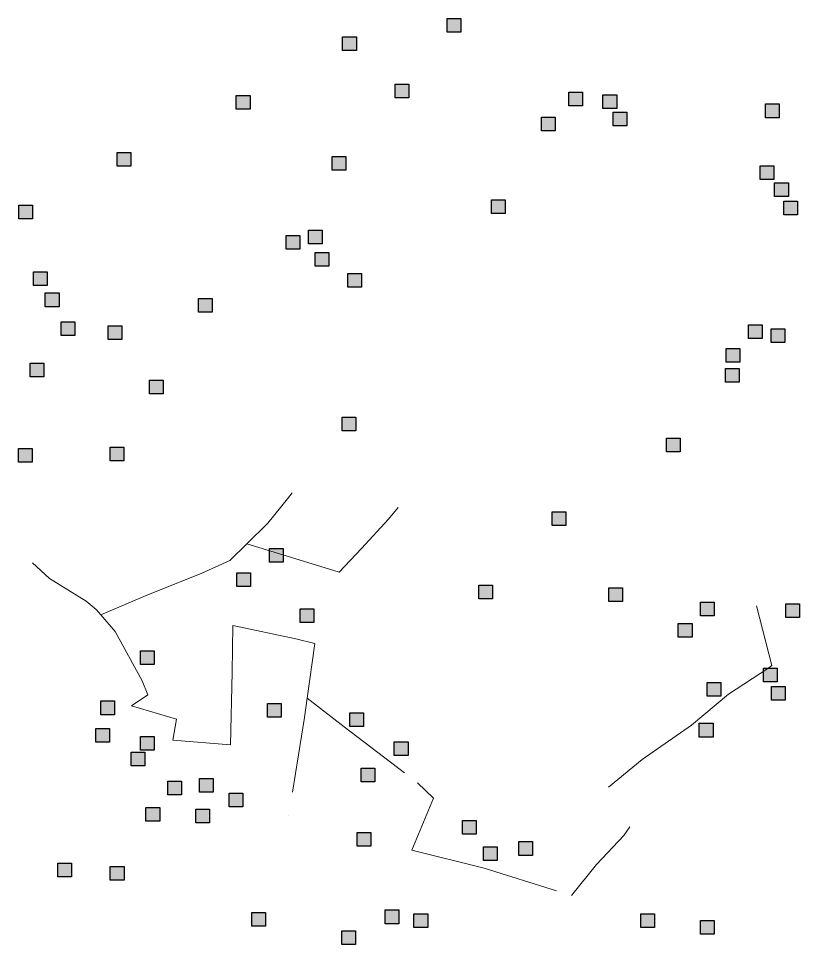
# Model space of a CAD drawing. Extents: x 445.6 to 500, y 8618.1 to 8673.4.
# Drawn here: x 464.395 to 467.698, y 8630.607 to 8634.522 of the extents above; entities that cross this region are included whole.
import ezdxf

# ---------------------------------------------------------------- set-up
doc = ezdxf.new("R2010")
doc.units = 0
doc.header["$LTSCALE"] = 0.064
doc.linetypes.add('DOT_DASHED', pattern=[7.7, 5, -1.2, 0.3, -1.2])
doc.layers.add('2', color=7, linetype='Continuous', lineweight=25)
doc.layers.add('22', color=7, linetype='DOT_DASHED', lineweight=13)

msp = doc.modelspace()

# ---------------------------------------------------------------- hatches: boundary and pattern name
at = {"layer": '2'}
for points in [[(466.2075, 8634.5224), (466.2655, 8634.5224), (466.2655, 8634.4644), (466.2075, 8634.4644)], [(465.766, 8634.4447), (465.824, 8634.4447), (465.824, 8634.3867), (465.766, 8634.3867)], [(465.9877, 8634.2446), (466.0457, 8634.2446), (466.0457, 8634.1866), (465.9877, 8634.1866)], [(466.7229, 8634.2111), (466.7809, 8634.2111), (466.7809, 8634.1531), (466.7229, 8634.1531)], [(465.3163, 8634.1971), (465.3743, 8634.1971), (465.3743, 8634.1391), (465.3163, 8634.1391)], [(466.867, 8634.2), (466.925, 8634.2), (466.925, 8634.142), (466.867, 8634.142)], [(466.9104, 8634.1265), (466.9684, 8634.1265), (466.9684, 8634.0685), (466.9104, 8634.0685)], [(467.5541, 8634.1611), (467.6121, 8634.1611), (467.6121, 8634.1031), (467.5541, 8634.1031)], [(466.6065, 8634.1055), (466.6645, 8634.1055), (466.6645, 8634.0475), (466.6065, 8634.0475)], [(464.8128, 8633.9556), (464.8708, 8633.9556), (464.8708, 8633.8976), (464.8128, 8633.8976)], [(465.7217, 8633.9389), (465.7797, 8633.9389), (465.7797, 8633.8809), (465.7217, 8633.8809)], [(467.532, 8633.8999), (467.59, 8633.8999), (467.59, 8633.8419), (467.532, 8633.8419)], [(467.5929, 8633.8276), (467.6509, 8633.8276), (467.6509, 8633.7696), (467.5929, 8633.7696)], [(464.3972, 8633.7332), (464.4552, 8633.7332), (464.4552, 8633.6752), (464.3972, 8633.6752)], [(466.3959, 8633.7554), (466.4539, 8633.7554), (466.4539, 8633.6974), (466.3959, 8633.6974)], [(467.6317, 8633.7498), (467.6897, 8633.7498), (467.6897, 8633.6918), (467.6317, 8633.6918)], [(465.6219, 8633.6276), (465.6799, 8633.6276), (465.6799, 8633.5696), (465.6219, 8633.5696)], [(465.5277, 8633.6054), (465.5857, 8633.6054), (465.5857, 8633.5474), (465.5277, 8633.5474)], [(465.6496, 8633.5331), (465.7076, 8633.5331), (465.7076, 8633.4751), (465.6496, 8633.4751)], [(464.4587, 8633.4508), (464.5167, 8633.4508), (464.5167, 8633.3928), (464.4587, 8633.3928)], [(465.7882, 8633.4442), (465.8462, 8633.4442), (465.8462, 8633.3862), (465.7882, 8633.3862)], [(464.5086, 8633.3619), (464.5666, 8633.3619), (464.5666, 8633.3039), (464.5086, 8633.3039)], [(465.1564, 8633.3386), (465.2144, 8633.3386), (465.2144, 8633.2806), (465.1564, 8633.2806)], [(464.5751, 8633.2396), (464.6331, 8633.2396), (464.6331, 8633.1816), (464.5751, 8633.1816)], [(464.7746, 8633.2229), (464.8326, 8633.2229), (464.8326, 8633.1649), (464.7746, 8633.1649)], [(467.4821, 8633.2273), (467.5401, 8633.2273), (467.5401, 8633.1693), (467.4821, 8633.1693)], [(467.5781, 8633.2108), (467.6361, 8633.2108), (467.6361, 8633.1528), (467.5781, 8633.1528)], [(467.3879, 8633.1273), (467.4459, 8633.1273), (467.4459, 8633.0693), (467.3879, 8633.0693)], [(464.444, 8633.0651), (464.502, 8633.0651), (464.502, 8633.0071), (464.444, 8633.0071)], [(467.385, 8633.0429), (467.443, 8633.0429), (467.443, 8632.9849), (467.385, 8632.9849)], [(464.9495, 8632.9929), (465.0075, 8632.9929), (465.0075, 8632.9349), (464.9495, 8632.9349)], [(465.7642, 8632.8373), (465.8222, 8632.8373), (465.8222, 8632.7793), (465.7642, 8632.7793)], [(467.1356, 8632.7483), (467.1936, 8632.7483), (467.1936, 8632.6903), (467.1356, 8632.6903)], [(464.3954, 8632.7039), (464.4534, 8632.7039), (464.4534, 8632.6459), (464.3954, 8632.6459)], [(464.7833, 8632.7095), (464.8413, 8632.7095), (464.8413, 8632.6515), (464.7833, 8632.6515)], [(466.6524, 8632.4371), (466.7104, 8632.4371), (466.7104, 8632.3791), (466.6524, 8632.3791)], [(465.4565, 8632.2815), (465.5145, 8632.2815), (465.5145, 8632.2235), (465.4565, 8632.2235)], [(465.3182, 8632.1789), (465.3762, 8632.1789), (465.3762, 8632.1209), (465.3182, 8632.1209)], [(466.342, 8632.1259), (466.4, 8632.1259), (466.4, 8632.0679), (466.342, 8632.0679)], [(466.8918, 8632.1147), (466.9498, 8632.1147), (466.9498, 8632.0567), (466.8918, 8632.0567)], [(467.2794, 8632.054), (467.3374, 8632.054), (467.3374, 8631.996), (467.2794, 8631.996)], [(467.6399, 8632.048), (467.6979, 8632.048), (467.6979, 8631.99), (467.6399, 8631.99)], [(465.5868, 8632.0258), (465.6448, 8632.0258), (465.6448, 8631.9678), (465.5868, 8631.9678)], [(467.1855, 8631.9646), (467.2435, 8631.9646), (467.2435, 8631.9066), (467.1855, 8631.9066)], [(464.9109, 8631.8488), (464.9689, 8631.8488), (464.9689, 8631.7908), (464.9109, 8631.7908)], [(467.5457, 8631.7757), (467.6037, 8631.7757), (467.6037, 8631.7177), (467.5457, 8631.7177)], [(467.3074, 8631.7145), (467.3654, 8631.7145), (467.3654, 8631.6565), (467.3074, 8631.6565)], [(467.579, 8631.6979), (467.637, 8631.6979), (467.637, 8631.6399), (467.579, 8631.6399)], [(464.7433, 8631.6366), (464.8013, 8631.6366), (464.8013, 8631.5786), (464.7433, 8631.5786)], [(465.4483, 8631.6256), (465.5063, 8631.6256), (465.5063, 8631.5676), (465.4483, 8631.5676)], [(465.7961, 8631.5865), (465.8541, 8631.5865), (465.8541, 8631.5285), (465.7961, 8631.5285)], [(467.2742, 8631.5422), (467.3322, 8631.5422), (467.3322, 8631.4842), (467.2742, 8631.4842)], [(464.7223, 8631.52), (464.7803, 8631.52), (464.7803, 8631.462), (464.7223, 8631.462)], [(464.9107, 8631.4867), (464.9687, 8631.4867), (464.9687, 8631.4287), (464.9107, 8631.4287)], [(465.9846, 8631.4643), (466.0426, 8631.4643), (466.0426, 8631.4063), (465.9846, 8631.4063)], [(464.8719, 8631.42), (464.9299, 8631.42), (464.9299, 8631.362), (464.8719, 8631.362)], [(465.8438, 8631.3532), (465.9018, 8631.3532), (465.9018, 8631.2952), (465.8438, 8631.2952)], [(465.1601, 8631.3088), (465.2181, 8631.3088), (465.2181, 8631.2508), (465.1601, 8631.2508)], [(465.0271, 8631.2977), (465.0851, 8631.2977), (465.0851, 8631.2397), (465.0271, 8631.2397)], [(465.2864, 8631.2468), (465.3444, 8631.2468), (465.3444, 8631.1888), (465.2864, 8631.1888)], [(464.9343, 8631.1863), (464.9923, 8631.1863), (464.9923, 8631.1283), (464.9343, 8631.1283)], [(465.1456, 8631.1795), (465.2036, 8631.1795), (465.2036, 8631.1215), (465.1456, 8631.1215)], [(466.2728, 8631.1308), (466.3308, 8631.1308), (466.3308, 8631.0728), (466.2728, 8631.0728)], [(465.8271, 8631.0809), (465.8851, 8631.0809), (465.8851, 8631.0229), (465.8271, 8631.0229)], [(466.5111, 8631.0419), (466.5691, 8631.0419), (466.5691, 8630.9839), (466.5111, 8630.9839)], [(466.3614, 8631.0197), (466.4194, 8631.0197), (466.4194, 8630.9617), (466.3614, 8630.9617)], [(464.561, 8630.9509), (464.619, 8630.9509), (464.619, 8630.8929), (464.561, 8630.8929)], [(464.7835, 8630.9374), (464.8415, 8630.9374), (464.8415, 8630.8794), (464.7835, 8630.8794)], [(465.3818, 8630.7419), (465.4398, 8630.7419), (465.4398, 8630.6839), (465.3818, 8630.6839)], [(465.9458, 8630.7529), (466.0038, 8630.7529), (466.0038, 8630.6949), (465.9458, 8630.6949)], [(466.0677, 8630.7362), (466.1257, 8630.7362), (466.1257, 8630.6782), (466.0677, 8630.6782)], [(467.0264, 8630.7362), (467.0844, 8630.7362), (467.0844, 8630.6782), (467.0264, 8630.6782)], [(467.2791, 8630.7085), (467.3371, 8630.7085), (467.3371, 8630.6505), (467.2791, 8630.6505)], [(465.7625, 8630.665), (465.8205, 8630.665), (465.8205, 8630.607), (465.7625, 8630.607)]]:
    msp.add_hatch(color=256, dxfattribs=at).paths.add_polyline_path(points)

# ---------------------------------------------------------------- linework, layer by layer
for points in [[(466.2075, 8634.5224), (466.2655, 8634.5224), (466.2655, 8634.4644), (466.2075, 8634.4644)], [(465.766, 8634.4447), (465.824, 8634.4447), (465.824, 8634.3867), (465.766, 8634.3867)], [(465.9877, 8634.2446), (466.0457, 8634.2446), (466.0457, 8634.1866), (465.9877, 8634.1866)], [(466.7229, 8634.2111), (466.7809, 8634.2111), (466.7809, 8634.1531), (466.7229, 8634.1531)], [(465.3163, 8634.1971), (465.3743, 8634.1971), (465.3743, 8634.1391), (465.3163, 8634.1391)], [(466.867, 8634.2), (466.925, 8634.2), (466.925, 8634.142), (466.867, 8634.142)], [(466.9104, 8634.1265), (466.9684, 8634.1265), (466.9684, 8634.0685), (466.9104, 8634.0685)], [(467.5541, 8634.1611), (467.6121, 8634.1611), (467.6121, 8634.1031), (467.5541, 8634.1031)], [(466.6065, 8634.1055), (466.6645, 8634.1055), (466.6645, 8634.0475), (466.6065, 8634.0475)], [(464.8128, 8633.9556), (464.8708, 8633.9556), (464.8708, 8633.8976), (464.8128, 8633.8976)], [(465.7217, 8633.9389), (465.7797, 8633.9389), (465.7797, 8633.8809), (465.7217, 8633.8809)], [(467.532, 8633.8999), (467.59, 8633.8999), (467.59, 8633.8419), (467.532, 8633.8419)], [(467.5929, 8633.8276), (467.6509, 8633.8276), (467.6509, 8633.7696), (467.5929, 8633.7696)], [(464.3972, 8633.7332), (464.4552, 8633.7332), (464.4552, 8633.6752), (464.3972, 8633.6752)], [(466.3959, 8633.7554), (466.4539, 8633.7554), (466.4539, 8633.6974), (466.3959, 8633.6974)], [(467.6317, 8633.7498), (467.6897, 8633.7498), (467.6897, 8633.6918), (467.6317, 8633.6918)], [(465.6219, 8633.6276), (465.6799, 8633.6276), (465.6799, 8633.5696), (465.6219, 8633.5696)], [(465.5277, 8633.6054), (465.5857, 8633.6054), (465.5857, 8633.5474), (465.5277, 8633.5474)], [(465.6496, 8633.5331), (465.7076, 8633.5331), (465.7076, 8633.4751), (465.6496, 8633.4751)], [(464.4587, 8633.4508), (464.5167, 8633.4508), (464.5167, 8633.3928), (464.4587, 8633.3928)], [(465.7882, 8633.4442), (465.8462, 8633.4442), (465.8462, 8633.3862), (465.7882, 8633.3862)], [(464.5086, 8633.3619), (464.5666, 8633.3619), (464.5666, 8633.3039), (464.5086, 8633.3039)], [(465.1564, 8633.3386), (465.2144, 8633.3386), (465.2144, 8633.2806), (465.1564, 8633.2806)], [(464.5751, 8633.2396), (464.6331, 8633.2396), (464.6331, 8633.1816), (464.5751, 8633.1816)], [(464.7746, 8633.2229), (464.8326, 8633.2229), (464.8326, 8633.1649), (464.7746, 8633.1649)], [(467.4821, 8633.2273), (467.5401, 8633.2273), (467.5401, 8633.1693), (467.4821, 8633.1693)], [(467.5781, 8633.2108), (467.6361, 8633.2108), (467.6361, 8633.1528), (467.5781, 8633.1528)], [(467.3879, 8633.1273), (467.4459, 8633.1273), (467.4459, 8633.0693), (467.3879, 8633.0693)], [(464.444, 8633.0651), (464.502, 8633.0651), (464.502, 8633.0071), (464.444, 8633.0071)], [(467.385, 8633.0429), (467.443, 8633.0429), (467.443, 8632.9849), (467.385, 8632.9849)], [(464.9495, 8632.9929), (465.0075, 8632.9929), (465.0075, 8632.9349), (464.9495, 8632.9349)], [(465.7642, 8632.8373), (465.8222, 8632.8373), (465.8222, 8632.7793), (465.7642, 8632.7793)], [(467.1356, 8632.7483), (467.1936, 8632.7483), (467.1936, 8632.6903), (467.1356, 8632.6903)], [(464.3954, 8632.7039), (464.4534, 8632.7039), (464.4534, 8632.6459), (464.3954, 8632.6459)], [(464.7833, 8632.7095), (464.8413, 8632.7095), (464.8413, 8632.6515), (464.7833, 8632.6515)], [(466.6524, 8632.4371), (466.7104, 8632.4371), (466.7104, 8632.3791), (466.6524, 8632.3791)], [(465.4565, 8632.2815), (465.5145, 8632.2815), (465.5145, 8632.2235), (465.4565, 8632.2235)], [(465.3182, 8632.1789), (465.3762, 8632.1789), (465.3762, 8632.1209), (465.3182, 8632.1209)], [(466.342, 8632.1259), (466.4, 8632.1259), (466.4, 8632.0679), (466.342, 8632.0679)], [(466.8918, 8632.1147), (466.9498, 8632.1147), (466.9498, 8632.0567), (466.8918, 8632.0567)], [(467.2794, 8632.054), (467.3374, 8632.054), (467.3374, 8631.996), (467.2794, 8631.996)], [(467.6399, 8632.048), (467.6979, 8632.048), (467.6979, 8631.99), (467.6399, 8631.99)], [(465.5868, 8632.0258), (465.6448, 8632.0258), (465.6448, 8631.9678), (465.5868, 8631.9678)], [(467.1855, 8631.9646), (467.2435, 8631.9646), (467.2435, 8631.9066), (467.1855, 8631.9066)], [(464.9109, 8631.8488), (464.9689, 8631.8488), (464.9689, 8631.7908), (464.9109, 8631.7908)], [(467.5457, 8631.7757), (467.6037, 8631.7757), (467.6037, 8631.7177), (467.5457, 8631.7177)], [(467.3074, 8631.7145), (467.3654, 8631.7145), (467.3654, 8631.6565), (467.3074, 8631.6565)], [(467.579, 8631.6979), (467.637, 8631.6979), (467.637, 8631.6399), (467.579, 8631.6399)], [(464.7433, 8631.6366), (464.8013, 8631.6366), (464.8013, 8631.5786), (464.7433, 8631.5786)], [(465.4483, 8631.6256), (465.5063, 8631.6256), (465.5063, 8631.5676), (465.4483, 8631.5676)], [(465.7961, 8631.5865), (465.8541, 8631.5865), (465.8541, 8631.5285), (465.7961, 8631.5285)], [(467.2742, 8631.5422), (467.3322, 8631.5422), (467.3322, 8631.4842), (467.2742, 8631.4842)], [(464.7223, 8631.52), (464.7803, 8631.52), (464.7803, 8631.462), (464.7223, 8631.462)], [(464.9107, 8631.4867), (464.9687, 8631.4867), (464.9687, 8631.4287), (464.9107, 8631.4287)], [(465.9846, 8631.4643), (466.0426, 8631.4643), (466.0426, 8631.4063), (465.9846, 8631.4063)], [(464.8719, 8631.42), (464.9299, 8631.42), (464.9299, 8631.362), (464.8719, 8631.362)], [(465.8438, 8631.3532), (465.9018, 8631.3532), (465.9018, 8631.2952), (465.8438, 8631.2952)], [(465.1601, 8631.3088), (465.2181, 8631.3088), (465.2181, 8631.2508), (465.1601, 8631.2508)], [(465.0271, 8631.2977), (465.0851, 8631.2977), (465.0851, 8631.2397), (465.0271, 8631.2397)], [(465.2864, 8631.2468), (465.3444, 8631.2468), (465.3444, 8631.1888), (465.2864, 8631.1888)], [(464.9343, 8631.1863), (464.9923, 8631.1863), (464.9923, 8631.1283), (464.9343, 8631.1283)], [(465.1456, 8631.1795), (465.2036, 8631.1795), (465.2036, 8631.1215), (465.1456, 8631.1215)], [(466.2728, 8631.1308), (466.3308, 8631.1308), (466.3308, 8631.0728), (466.2728, 8631.0728)], [(465.8271, 8631.0809), (465.8851, 8631.0809), (465.8851, 8631.0229), (465.8271, 8631.0229)], [(466.5111, 8631.0419), (466.5691, 8631.0419), (466.5691, 8630.9839), (466.5111, 8630.9839)], [(466.3614, 8631.0197), (466.4194, 8631.0197), (466.4194, 8630.9617), (466.3614, 8630.9617)], [(464.561, 8630.9509), (464.619, 8630.9509), (464.619, 8630.8929), (464.561, 8630.8929)], [(464.7835, 8630.9374), (464.8415, 8630.9374), (464.8415, 8630.8794), (464.7835, 8630.8794)], [(465.3818, 8630.7419), (465.4398, 8630.7419), (465.4398, 8630.6839), (465.3818, 8630.6839)], [(465.9458, 8630.7529), (466.0038, 8630.7529), (466.0038, 8630.6949), (465.9458, 8630.6949)], [(466.0677, 8630.7362), (466.1257, 8630.7362), (466.1257, 8630.6782), (466.0677, 8630.6782)], [(467.0264, 8630.7362), (467.0844, 8630.7362), (467.0844, 8630.6782), (467.0264, 8630.6782)], [(467.2791, 8630.7085), (467.3371, 8630.7085), (467.3371, 8630.6505), (467.2791, 8630.6505)], [(465.7625, 8630.665), (465.8205, 8630.665), (465.8205, 8630.607), (465.7625, 8630.607)]]:
    msp.add_lwpolyline(points, close=True, dxfattribs=at)
at = {"layer": '22'}
for points in [[(465.3603, 8632.3013), (465.4497, 8632.3891), (465.5329, 8632.4915), (465.5523, 8632.5164)], [(465.3603, 8632.3013), (465.5634, 8632.2397), (465.7518, 8632.1815), (465.846, 8632.2812), (465.9597, 8632.4057), (466.0012, 8632.4554)], [(464.7438, 8632.0003), (464.9453, 8632.0874), (465.1671, 8632.176), (465.289, 8632.2313), (465.3603, 8632.3013)], [(464.454, 8632.2205), (464.5265, 8632.1547), (464.6815, 8632.0592), (464.7244, 8632.0229), (464.7438, 8632.0003)], [(466.8902, 8631.2719), (467.0328, 8631.3897), (467.2411, 8631.5337), (467.3981, 8631.6648), (467.5647, 8631.7736), (467.5807, 8631.7864), (467.5166, 8632.0392)], [(464.7438, 8632.0003), (464.8035, 8631.9307), (464.9189, 8631.7216), (464.942, 8631.6623), (464.8728, 8631.6162), (465.064, 8631.5602), (465.0475, 8631.4713), (465.2916, 8631.4516), (465.2982, 8631.7578), (465.3015, 8631.9554), (465.5686, 8631.8994), (465.6478, 8631.8797), (465.6162, 8631.649)], [(465.6162, 8631.649), (465.6049, 8631.5668), (465.5389, 8631.1519)], [(465.6162, 8631.649), (465.7731, 8631.5273), (466.0831, 8631.2902), (466.1507, 8631.2257), (466.0583, 8631.0051), (466.365, 8630.9293), (466.7344, 8630.8141), (466.8399, 8630.9458), (466.9554, 8631.0676), (466.98, 8631.1047)]]:
    msp.add_lwpolyline(points, dxfattribs=at)

doc.saveas('drawing.dxf')
